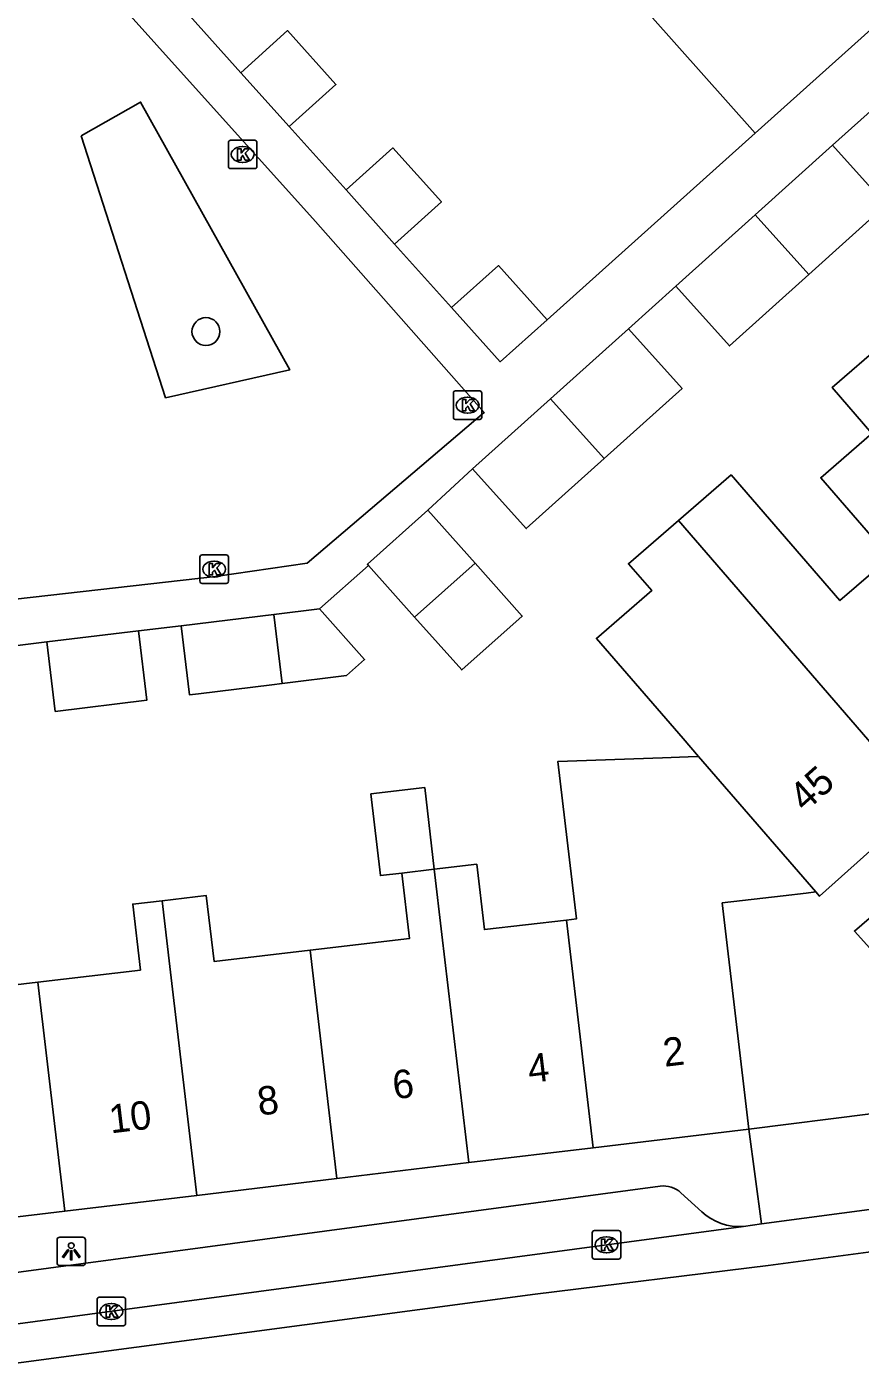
# Model space of a CAD drawing. Extents: x 162172 to 163187, y 382874 to 383684.
# Drawn here: x 162885.02 to 162914.31, y 383280.9 to 383327.79 of the extents above; entities that cross this region are included whole.
import ezdxf

# ---------------------------------------------------------------- set-up
doc = ezdxf.new("R2010")
doc.units = 0
for name, color, linetype in [('IMGEO_Boom', 7, 'Continuous'), ('IMGEO_Kolk', 7, 'Continuous'), ('IMGEO_Lichtpunt', 7, 'Continuous'), ('IMGEO_Pand', 7, 'Continuous'), ('IMGEO_Pand_nummerreeks', 7, 'Continuous'), ('IMGEO_Parkeervlak_open', 7, 'Continuous'), ('IMGEO_Rijbaan_lokaal_gesloten', 7, 'Continuous'), ('IMGEO_Voetpad_open', 7, 'Continuous')]:
    doc.layers.add(name, color=color, linetype=linetype)

msp = doc.modelspace()

# ---------------------------------------------------------------- linework, layer by layer
at = {"layer": 'IMGEO_Boom'}
msp.add_circle((162891.317, 383317.079), 0.489, dxfattribs=at)
at = {"layer": 'IMGEO_Kolk'}
for p, q in [((162892.181, 383323.803), (162893.033, 383323.803)), ((162892.106, 383322.877), (162892.106, 383323.729)), ((162892.594, 383323.583), (162892.619, 383323.583)), ((162893.107, 383323.729), (162893.107, 383322.877)), ((162893.033, 383322.803), (162892.181, 383322.803)), ((162892.617, 383323.023), (162892.592, 383323.023)), ((162900.01, 383314.067), (162900.01, 383314.919)), ((162900.085, 383314.993), (162900.937, 383314.993)), ((162901.011, 383314.919), (162901.011, 383314.067)), ((162900.498, 383314.773), (162900.523, 383314.773)), ((162900.937, 383313.993), (162900.085, 383313.993)), ((162900.521, 383314.213), (162900.496, 383314.213)), ((162891.181, 383309.228), (162892.033, 383309.228)), ((162891.106, 383308.302), (162891.106, 383309.154)), ((162891.594, 383309.008), (162891.619, 383309.008)), ((162892.107, 383309.154), (162892.107, 383308.302)), ((162891.617, 383308.448), (162891.592, 383308.448)), ((162892.033, 383308.228), (162891.181, 383308.228)), ((162904.891, 383284.562), (162904.891, 383285.414)), ((162904.966, 383285.488), (162905.818, 383285.488)), ((162905.892, 383285.414), (162905.892, 383284.562)), ((162905.379, 383285.268), (162905.404, 383285.268)), ((162905.818, 383284.488), (162904.966, 383284.488)), ((162905.402, 383284.708), (162905.377, 383284.708)), ((162887.495, 383282.218), (162887.495, 383283.07)), ((162887.57, 383283.144), (162888.422, 383283.144)), ((162888.496, 383283.07), (162888.496, 383282.218)), ((162887.983, 383282.924), (162888.008, 383282.924)), ((162888.422, 383282.144), (162887.57, 383282.144)), ((162888.006, 383282.364), (162887.981, 383282.364))]:
    msp.add_line(p, q, dxfattribs=at)
for points in [[(162892.181, 383323.803), (162893.033, 383323.803)], [(162892.106, 383322.877), (162892.106, 383323.729)], [(162892.427, 383323.503), (162892.55, 383323.503), (162892.55, 383323.352), (162892.68, 383323.503), (162892.844, 383323.503), (162892.698, 383323.352), (162892.851, 383323.103), (162892.699, 383323.103), (162892.614, 383323.267), (162892.55, 383323.2), (162892.55, 383323.103), (162892.427, 383323.103), (162892.427, 383323.503)], [(162893.107, 383323.729), (162893.107, 383322.877)], [(162893.033, 383322.803), (162892.181, 383322.803)], [(162900.01, 383314.067), (162900.01, 383314.919)], [(162900.085, 383314.993), (162900.937, 383314.993)], [(162901.011, 383314.919), (162901.011, 383314.067)], [(162900.331, 383314.693), (162900.454, 383314.693), (162900.454, 383314.542), (162900.584, 383314.693), (162900.748, 383314.693), (162900.602, 383314.542), (162900.755, 383314.293), (162900.603, 383314.293), (162900.518, 383314.457), (162900.454, 383314.39), (162900.454, 383314.293), (162900.331, 383314.293), (162900.331, 383314.693)], [(162900.937, 383313.993), (162900.085, 383313.993)], [(162891.181, 383309.228), (162892.033, 383309.228)], [(162891.106, 383308.302), (162891.106, 383309.154)], [(162891.427, 383308.928), (162891.55, 383308.928), (162891.55, 383308.777), (162891.68, 383308.928), (162891.844, 383308.928), (162891.698, 383308.777), (162891.851, 383308.528), (162891.699, 383308.528), (162891.614, 383308.692), (162891.55, 383308.625), (162891.55, 383308.528), (162891.427, 383308.528), (162891.427, 383308.928)], [(162892.107, 383309.154), (162892.107, 383308.302)], [(162892.033, 383308.228), (162891.181, 383308.228)], [(162904.891, 383284.562), (162904.891, 383285.414)], [(162904.966, 383285.488), (162905.818, 383285.488)], [(162905.892, 383285.414), (162905.892, 383284.562)], [(162905.212, 383285.188), (162905.335, 383285.188), (162905.335, 383285.037), (162905.465, 383285.188), (162905.629, 383285.188), (162905.483, 383285.037), (162905.636, 383284.788), (162905.484, 383284.788), (162905.399, 383284.952), (162905.335, 383284.885), (162905.335, 383284.788), (162905.212, 383284.788), (162905.212, 383285.188)], [(162905.818, 383284.488), (162904.966, 383284.488)], [(162887.495, 383282.218), (162887.495, 383283.07)], [(162887.57, 383283.144), (162888.422, 383283.144)], [(162888.496, 383283.07), (162888.496, 383282.218)], [(162887.816, 383282.844), (162887.939, 383282.844), (162887.939, 383282.693), (162888.069, 383282.844), (162888.233, 383282.844), (162888.087, 383282.693), (162888.24, 383282.444), (162888.088, 383282.444), (162888.003, 383282.608), (162887.939, 383282.541), (162887.939, 383282.444), (162887.816, 383282.444), (162887.816, 383282.844)], [(162888.422, 383282.144), (162887.57, 383282.144)]]:
    msp.add_lwpolyline(points, dxfattribs=at)
for centre, start, end in [((162892.183, 383323.727), 91.552, 178.448), ((162892.183, 383323.727), 91.552, 178.448), ((162893.031, 383323.727), 1.552, 88.448), ((162893.031, 383323.727), 1.552, 88.448), ((162892.183, 383322.879), 181.552, 268.448), ((162892.183, 383322.879), 181.552, 268.448), ((162893.031, 383322.879), 271.552, 358.448), ((162893.031, 383322.879), 271.552, 358.448), ((162900.087, 383314.917), 91.552, 178.448), ((162900.087, 383314.917), 91.552, 178.448), ((162900.935, 383314.917), 1.552, 88.448), ((162900.935, 383314.917), 1.552, 88.448), ((162900.087, 383314.069), 181.552, 268.448), ((162900.087, 383314.069), 181.552, 268.448), ((162900.935, 383314.069), 271.552, 358.448), ((162900.935, 383314.069), 271.552, 358.448), ((162891.183, 383309.152), 91.552, 178.448), ((162891.183, 383309.152), 91.552, 178.448), ((162892.031, 383309.152), 1.552, 88.448), ((162892.031, 383309.152), 1.552, 88.448), ((162891.183, 383308.304), 181.552, 268.448), ((162891.183, 383308.304), 181.552, 268.448), ((162892.031, 383308.304), 271.552, 358.448), ((162892.031, 383308.304), 271.552, 358.448), ((162904.968, 383285.412), 91.552, 178.448), ((162904.968, 383285.412), 91.552, 178.448), ((162905.816, 383285.412), 1.552, 88.448), ((162905.816, 383285.412), 1.552, 88.448), ((162904.968, 383284.564), 181.552, 268.448), ((162904.968, 383284.564), 181.552, 268.448), ((162905.816, 383284.564), 271.552, 358.448), ((162905.816, 383284.564), 271.552, 358.448), ((162887.572, 383283.068), 91.552, 178.448), ((162887.572, 383283.068), 91.552, 178.448), ((162888.42, 383283.068), 1.552, 88.448), ((162888.42, 383283.068), 1.552, 88.448), ((162887.572, 383282.22), 181.552, 268.448), ((162887.572, 383282.22), 181.552, 268.448), ((162888.42, 383282.22), 271.552, 358.448), ((162888.42, 383282.22), 271.552, 358.448)]:
    msp.add_arc(centre, 0.0765, start, end, dxfattribs=at)
for centre, major_axis, ratio, start_param, end_param in [((162892.593, 383323.303), (-0.387, 0.002), 0.722429, 4.712389, 7.853982), ((162892.618, 383323.303), (-0.39, 0.002), 0.717154, 1.570796, 4.712389), ((162900.497, 383314.493), (-0.387, 0.002), 0.722429, 4.712389, 7.853982), ((162900.522, 383314.493), (-0.39, 0.002), 0.717154, 1.570796, 4.712389), ((162891.593, 383308.728), (-0.387, 0.002), 0.722429, 4.712389, 7.853982), ((162891.618, 383308.728), (-0.39, 0.002), 0.717154, 1.570796, 4.712389), ((162905.378, 383284.988), (-0.387, 0.002), 0.722429, 4.712389, 7.853982), ((162905.403, 383284.988), (-0.39, 0.002), 0.717154, 1.570796, 4.712389), ((162887.982, 383282.644), (-0.387, 0.002), 0.722429, 4.712389, 7.853982), ((162888.007, 383282.644), (-0.39, 0.002), 0.717154, 1.570796, 4.712389)]:
    msp.add_ellipse(centre, major_axis=major_axis, ratio=ratio, start_param=start_param, end_param=end_param, dxfattribs=at)
at = {"layer": 'IMGEO_Lichtpunt'}
for p, q in [((162886.087, 383285.162), (162886.087, 383284.355)), ((162886.087, 383285.162), (162886.087, 383284.355)), ((162886.989, 383285.257), (162886.181, 383285.257)), ((162886.989, 383285.257), (162886.181, 383285.257)), ((162887.083, 383284.355), (162887.083, 383285.162)), ((162887.083, 383284.355), (162887.083, 383285.162)), ((162886.181, 383284.261), (162886.989, 383284.261)), ((162886.181, 383284.261), (162886.989, 383284.261))]:
    msp.add_line(p, q, dxfattribs=at)
for points in [[(162886.461, 383284.826), (162886.5, 383284.798), (162886.312, 383284.536), (162886.274, 383284.563), (162886.461, 383284.826)], [(162886.673, 383284.798), (162886.711, 383284.825), (162886.898, 383284.563), (162886.859, 383284.535), (162886.673, 383284.798)], [(162886.563, 383284.778), (162886.61, 383284.778), (162886.61, 383284.456), (162886.563, 383284.456), (162886.563, 383284.778)]]:
    msp.add_lwpolyline(points, dxfattribs=at)
msp.add_circle((162886.586, 383284.96), 0.0994, dxfattribs=at)
for centre, start, end in [((162886.181, 383285.162), 90, 180), ((162886.181, 383285.162), 90, 180), ((162886.989, 383285.162), 0, 90), ((162886.989, 383285.162), 0, 90), ((162886.181, 383284.355), 180, 270), ((162886.181, 383284.355), 180, 270), ((162886.989, 383284.355), 270, 0), ((162886.989, 383284.355), 270, 360)]:
    msp.add_arc(centre, 0.0946, start, end, dxfattribs=at)
at = {"layer": 'IMGEO_Pand'}
for points in [[(162919.982, 383332.46), (162910.616, 383324.05)], [(162910.616, 383324.05), (162906.917, 383328.204)], [(162892.541, 383326.174), (162894.187, 383327.651), (162895.884, 383325.764), (162894.238, 383324.287)], [(162894.238, 383324.287), (162892.541, 383326.174)], [(162896.24, 383322.053), (162897.886, 383323.53), (162899.593, 383321.631), (162897.948, 383320.154)], [(162910.617, 383321.181), (162913.331, 383323.624)], [(162913.331, 383323.624), (162915.218, 383321.529), (162912.504, 383319.085)], [(162897.948, 383320.154), (162896.24, 383322.053)], [(162907.828, 383318.669), (162910.617, 383321.181)], [(162912.504, 383319.085), (162910.617, 383321.181)], [(162899.95, 383317.919), (162901.595, 383319.396), (162903.309, 383317.491)], [(162912.504, 383319.085), (162909.715, 383316.574), (162907.828, 383318.669)], [(162903.309, 383317.491), (162901.659, 383316.018), (162899.95, 383317.919)], [(162903.423, 383314.715), (162906.161, 383317.179)], [(162906.161, 383317.179), (162908.047, 383315.082), (162905.309, 383312.619)], [(162915.345, 383309.14), (162912.92, 383311.943), (162914.718, 383313.498), (162913.32, 383315.114), (162915.129, 383316.679)], [(162900.684, 383312.252), (162903.423, 383314.715)], [(162905.309, 383312.619), (162903.423, 383314.715)], [(162905.309, 383312.619), (162902.57, 383310.155), (162900.684, 383312.252)], [(162907.915, 383310.441), (162909.768, 383312.043), (162913.591, 383307.623), (162915.345, 383309.14)], [(162899.116, 383310.797), (162896.993, 383308.905), (162897.03, 383308.863)], [(162899.116, 383310.797), (162900.773, 383308.939)], [(162908.626, 383302.147), (162908.082, 383302.775), (162905.036, 383306.296), (162906.978, 383307.976), (162906.159, 383308.922), (162907.915, 383310.441)], [(162916.517, 383300.497), (162907.915, 383310.441)], [(162898.65, 383307.046), (162897.03, 383308.863)], [(162900.773, 383308.939), (162902.43, 383307.08), (162900.307, 383305.188), (162898.65, 383307.046)], [(162898.65, 383307.046), (162900.773, 383308.939)], [(162893.699, 383307.136), (162895.31, 383307.33)], [(162895.31, 383307.33), (162896.893, 383305.56), (162896.252, 383304.988), (162893.996, 383304.711)], [(162893.699, 383307.136), (162890.445, 383306.742)], [(162893.996, 383304.711), (162893.699, 383307.136)], [(162888.946, 383306.561), (162889.245, 383304.128), (162886.023, 383303.733), (162885.724, 383306.172)], [(162885.724, 383306.172), (162888.946, 383306.561)], [(162890.445, 383306.742), (162890.744, 383304.312), (162891.055, 383304.35), (162893.631, 383304.666), (162893.996, 383304.711)], [(162903.982, 383296.401), (162904.337, 383296.443), (162903.687, 383301.975), (162907.354, 383302.103), (162908.257, 383302.134), (162908.626, 383302.147)], [(162908.626, 383302.147), (162912.741, 383297.39)], [(162898.201, 383298.05), (162897.45, 383297.961), (162897.114, 383300.83), (162899.005, 383301.052), (162899.341, 383298.183)], [(162916.517, 383300.497), (162912.876, 383297.234), (162912.741, 383297.39)], [(162894.976, 383295.343), (162898.471, 383295.753), (162898.201, 383298.05)], [(162898.201, 383298.05), (162899.341, 383298.183)], [(162899.341, 383298.183), (162900.834, 383298.359), (162901.103, 383296.063), (162903.982, 383296.401)], [(162900.551, 383287.876), (162899.611, 383295.887), (162899.341, 383298.183)], [(162885.413, 383294.22), (162889.018, 383294.643), (162888.746, 383296.959), (162889.777, 383297.08)], [(162889.777, 383297.08), (162891.33, 383297.263), (162891.602, 383294.946), (162894.976, 383295.343)], [(162890.993, 383286.727), (162890.049, 383294.764), (162889.777, 383297.08)], [(162912.741, 383297.39), (162912.402, 383297.35), (162911.603, 383297.256), (162909.455, 383297.004), (162910.387, 383289.058)], [(162880.641, 383295.985), (162881.881, 383296.131), (162882.151, 383293.837), (162885.413, 383294.22)], [(162903.982, 383296.401), (162904.921, 383288.401)], [(162894.976, 383295.343), (162895.919, 383287.319)], [(162885.413, 383294.22), (162886.358, 383286.17)], [(162910.387, 383289.058), (162904.921, 383288.401)], [(162904.921, 383288.401), (162900.551, 383287.876)], [(162895.919, 383287.319), (162900.551, 383287.876)], [(162895.919, 383287.319), (162890.993, 383286.727)], [(162886.358, 383286.17), (162890.993, 383286.727)], [(162886.358, 383286.17), (162881.856, 383285.629)]]:
    msp.add_lwpolyline(points, dxfattribs=at)
at = {"layer": 'IMGEO_Parkeervlak_open'}
msp.add_lwpolyline([(162886.929, 383323.958), (162889.903, 383314.75), (162894.264, 383315.731), (162889.019, 383325.142), (162886.929, 383323.958)], dxfattribs=at)
at = {"layer": 'IMGEO_Rijbaan_lokaal_gesloten'}
for points in [[(162915.158, 383286.298), (162910.833, 383285.724)], [(162860.673, 383277.644), (162902.89, 383283.254), (162911.068, 383284.267), (162919.326, 383285.358)], [(162910.202, 383285.636), (162867.323, 383279.879)], [(162910.833, 383285.724), (162910.202, 383285.636)]]:
    msp.add_lwpolyline(points, dxfattribs=at)
at = {"layer": 'IMGEO_Voetpad_open'}
for points in [[(162857.334, 383309.83), (162865.781, 383310.872), (162866.43, 383305.611), (162891.656, 383308.468), (162894.87, 383308.939), (162900.797, 383313.985), (162901.094, 383314.238), (162895.162, 383320.942), (162856.135, 383364.326), (162860.348, 383368.115), (162857.54, 383371.237), (162798.204, 383318.046), (162815.123, 383299.172), (162815.965, 383299.314), (162828.499, 383300.83), (162843.549, 383302.649), (162843.706, 383302.686), (162843.036, 383308.139), (162851.601, 383309.192)], [(162890.539, 383328.408), (162892.541, 383326.174)], [(162914.99, 383325.117), (162913.331, 383323.624)], [(162894.238, 383324.287), (162896.24, 383322.053)], [(162903.309, 383317.491), (162910.616, 383324.05)], [(162897.948, 383320.154), (162899.95, 383317.919)], [(162907.828, 383318.669), (162906.161, 383317.179)], [(162900.684, 383312.252), (162899.116, 383310.797)], [(162932.785, 383312.139), (162914.099, 383296.014), (162917.225, 383292.552)], [(162897.03, 383308.863), (162895.31, 383307.33)], [(162890.445, 383306.742), (162888.946, 383306.561)], [(162885.724, 383306.172), (162884.234, 383305.992)], [(162910.387, 383289.058), (162914.666, 383289.587)], [(162910.833, 383285.724), (162910.387, 383289.058)], [(162869.786, 383282.025), (162907.28, 383287.053)], [(162908.006, 383286.821), (162908.737, 383286.152)]]:
    msp.add_lwpolyline(points, dxfattribs=at)
for centre, radius, start, end in [((162907.378, 383286.107), 0.951, 48.6533, 95.9031), ((162910.052, 383287.548), 1.918, 226.7056, 274.4879)]:
    msp.add_arc(centre, radius, start, end, dxfattribs=at)

# ---------------------------------------------------------------- texts
at = {"layer": 'IMGEO_Pand_nummerreeks'}
for s, rotation, p in [('45', 41.866, (162912.368, 383300.163)), ('2', 6.8526, (162907.435, 383291.242)), ('4', 6.8526, (162902.685, 383290.671)), ('6', 6.8526, (162897.933, 383290.1)), ('8', 6.8526, (162893.185, 383289.528)), ('10', 6.8526, (162887.975, 383288.902))]:
    msp.add_text(s, height=1, rotation=rotation, dxfattribs=at).set_placement(p)

doc.saveas('drawing.dxf')
